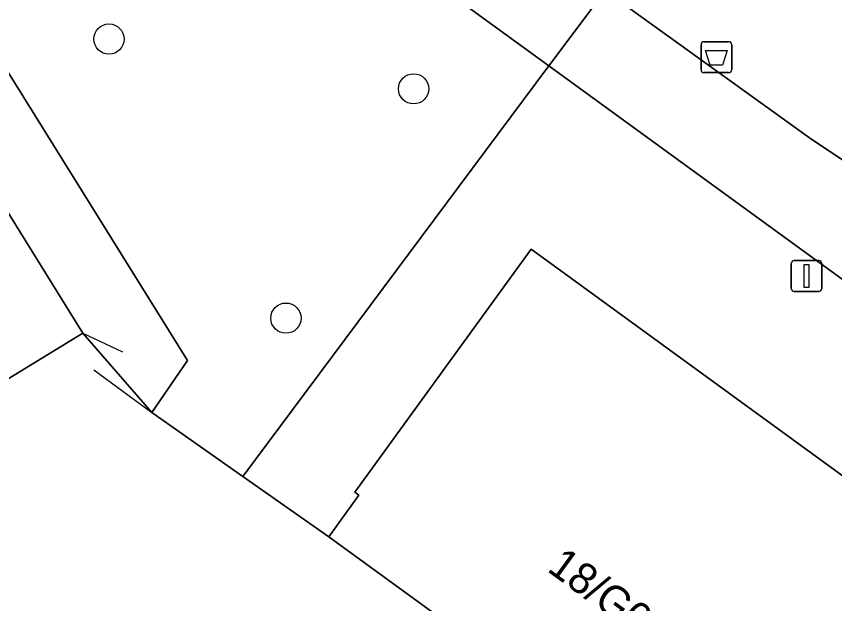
# Model space of a CAD drawing. Extents: x 159039 to 160102, y 381214 to 382524.
# Drawn here: x 159672.36 to 159698.83, y 382309.75 to 382328.75 of the extents above; entities that cross this region are included whole.
import ezdxf

# ---------------------------------------------------------------- set-up
doc = ezdxf.new("R2010")
doc.units = 0
for name, color, linetype in [('IMGEO_Afvalbak', 7, 'Continuous'), ('IMGEO_Boom', 7, 'Continuous'), ('IMGEO_Fietspad_open', 7, 'Continuous'), ('IMGEO_Groenvoorziening', 7, 'Continuous'), ('IMGEO_Hek', 7, 'Continuous'), ('IMGEO_Lichtmast', 7, 'Continuous'), ('IMGEO_Pand', 7, 'Continuous'), ('IMGEO_Pand_nummerreeks', 7, 'Continuous'), ('IMGEO_Voetpad_open', 7, 'Continuous')]:
    doc.layers.add(name, color=color, linetype=linetype)

msp = doc.modelspace()

# ---------------------------------------------------------------- linework, layer by layer
at = {"layer": 'IMGEO_Afvalbak'}
for p, q in [((159694.512, 382327.026), (159694.512, 382327.826)), ((159694.512, 382327.826), (159694.512, 382327.026)), ((159694.612, 382327.926), (159695.402, 382327.926)), ((159695.402, 382327.926), (159694.612, 382327.926)), ((159695.502, 382327.826), (159695.502, 382327.026)), ((159695.502, 382327.026), (159695.502, 382327.826)), ((159695.402, 382326.926), (159694.612, 382326.926)), ((159694.612, 382326.926), (159695.402, 382326.926))]:
    msp.add_line(p, q, dxfattribs=at)
msp.add_lwpolyline([(159694.655, 382327.64), (159695.359, 382327.64), (159695.21, 382327.17), (159694.804, 382327.17), (159694.655, 382327.64)], dxfattribs=at)
for centre, start, end in [((159694.612, 382327.826), 90, 180), ((159694.612, 382327.826), 90, 180), ((159695.402, 382327.826), 0, 90), ((159695.402, 382327.826), 360, 90), ((159694.612, 382327.026), 180, 270), ((159694.612, 382327.026), 180, 270), ((159695.402, 382327.026), 270, 0), ((159695.402, 382327.026), 270, 0)]:
    msp.add_arc(centre, 0.1, start, end, dxfattribs=at)
at = {"layer": 'IMGEO_Boom'}
for centre in [(159675.356, 382328.01), (159685.211, 382326.402), (159681.08, 382318.986)]:
    msp.add_circle(centre, 0.489, dxfattribs=at)
at = {"layer": 'IMGEO_Fietspad_open'}
for points in [[(159674.543, 382338.081), (159689.59, 382327.142), (159691.41, 382329.581), (159688.3, 382331.821)], [(159703.46, 382321.18), (159699.748, 382323.662), (159698.019, 382324.819), (159691.41, 382329.581), (159689.59, 382327.142), (159736.808, 382292.815)]]:
    msp.add_lwpolyline(points, dxfattribs=at)
at = {"layer": 'IMGEO_Groenvoorziening'}
msp.add_lwpolyline([(159704.565, 382330.203), (159699.247, 382334.119), (159693.407, 382338.42), (159688.3, 382331.821), (159691.41, 382329.581), (159698.019, 382324.819), (159699.748, 382323.662)], close=True, dxfattribs=at)
for points in [[(159669.822, 382330.58), (159677.895, 382317.612), (159676.739, 382315.934), (159679.685, 382313.867), (159689.59, 382327.142), (159674.543, 382338.081)], [(159609.828, 382317.586), (159603.702, 382312.995), (159616.026, 382303.294), (159619.24, 382300.85), (159620.544, 382299.858), (159665.52, 382327.548), (159666.013, 382326.601), (159666.26, 382326.754), (159671.367, 382318.523), (159671.225, 382318.433), (159672.097, 382317.028), (159674.51, 382318.497), (159667.814, 382329.289)], [(159736.808, 382292.815), (159689.59, 382327.142), (159679.685, 382313.867), (159682.465, 382311.917), (159683.442, 382313.261), (159683.305, 382313.361), (159689.011, 382321.213), (159710.325, 382305.719), (159731.668, 382290.204), (159725.962, 382282.352), (159725.825, 382282.452), (159724.851, 382281.111), (159727.5, 382279.098)]]:
    msp.add_lwpolyline(points, dxfattribs=at)
at = {"layer": 'IMGEO_Hek'}
for points in [[(159674.51, 382318.497), (159675.796, 382317.898)], [(159674.866, 382317.311), (159676.739, 382315.934)]]:
    msp.add_lwpolyline(points, dxfattribs=at)
at = {"layer": 'IMGEO_Lichtmast'}
for p, q in [((159697.528, 382320.849), (159698.318, 382320.849)), ((159698.318, 382320.849), (159697.528, 382320.849)), ((159697.428, 382319.949), (159697.428, 382320.749)), ((159697.428, 382320.749), (159697.428, 382319.949)), ((159698.418, 382320.749), (159698.418, 382319.949)), ((159698.418, 382319.949), (159698.418, 382320.749)), ((159698.318, 382319.849), (159697.528, 382319.849)), ((159697.528, 382319.849), (159698.318, 382319.849))]:
    msp.add_line(p, q, dxfattribs=at)
msp.add_lwpolyline([(159697.848, 382320.724), (159697.998, 382320.724), (159697.998, 382319.974), (159697.848, 382319.974), (159697.848, 382320.724)], dxfattribs=at)
for centre, start, end in [((159697.528, 382320.749), 90, 180), ((159697.528, 382320.749), 90, 180), ((159698.318, 382320.749), 0, 90), ((159698.318, 382320.749), 360, 90), ((159697.528, 382319.949), 180, 270), ((159697.528, 382319.949), 180, 270), ((159698.318, 382319.949), 270, 0), ((159698.318, 382319.949), 270, 0)]:
    msp.add_arc(centre, 0.1, start, end, dxfattribs=at)
at = {"layer": 'IMGEO_Pand'}
msp.add_lwpolyline([(159703.641, 382296.526), (159710.325, 382305.719), (159689.011, 382321.213), (159683.305, 382313.361), (159683.442, 382313.261), (159682.465, 382311.917), (159688.917, 382307.228), (159689.346, 382307.818), (159697.594, 382301.823), (159697.164, 382301.233)], close=True, dxfattribs=at)
at = {"layer": 'IMGEO_Voetpad_open'}
for points in [[(159667.814, 382329.289), (159674.51, 382318.497), (159676.739, 382315.934), (159677.895, 382317.612), (159669.822, 382330.58)], [(159689.346, 382307.818), (159688.917, 382307.228), (159682.465, 382311.917), (159679.685, 382313.867), (159676.739, 382315.934), (159674.51, 382318.497), (159672.097, 382317.028)]]:
    msp.add_lwpolyline(points, dxfattribs=at)

# ---------------------------------------------------------------- texts
at = {"layer": 'IMGEO_Pand_nummerreeks'}
msp.add_text('18/G03-36/G02', height=1, rotation=323.9887, dxfattribs=at).set_placement((159689.495, 382310.825))

doc.saveas('drawing.dxf')
